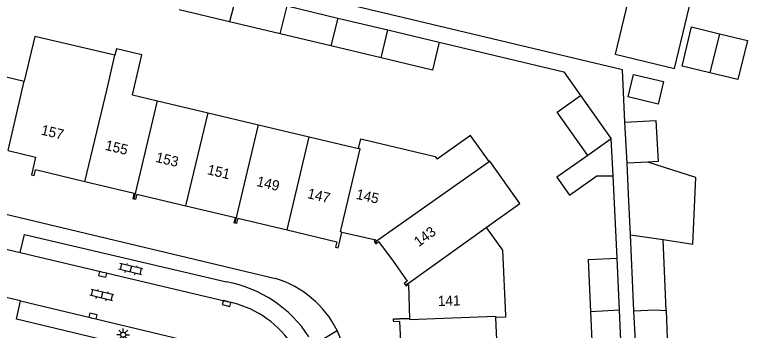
# Model space of a CAD drawing. Extents: x 124000 to 128010, y 398999 to 403000.
# Drawn here: x 127523.2 to 127595.1, y 399759.6 to 399790.6 of the extents above; entities that cross this region are included whole.
import ezdxf

# ---------------------------------------------------------------- set-up
doc = ezdxf.new("R2010")
doc.units = 0
for name, color, linetype in [('gg-afsc-erfafscheiding', 7, 'Continuous'), ('gg-anno-huisnummerreeks BGT', 7, 'Continuous'), ('gg-bbg-bijgebouw', 7, 'Continuous'), ('gg-bbg-gedigitaliseerde bebouwing', 7, 'Continuous'), ('gg-bbg-gedigitaliseerde bijgebouw', 7, 'Continuous'), ('gg-bbg-hoofdgebouw', 7, 'Continuous'), ('gg-bbg-luifel en loopbrug', 7, 'Continuous'), ('gg-bbg-tussenscheiding', 7, 'Continuous'), ('gg-knt-verharding', 7, 'Continuous'), ('gg-knt-verharding nz', 7, 'Continuous'), ('gt-grn-weggrens', 7, 'Continuous'), ('gt-symb-klinker verharding', 7, 'Continuous'), ('gt-symb-kolk', 7, 'Continuous'), ('gt-symb-lichtmast', 7, 'Continuous')]:
    doc.layers.add(name, color=color, linetype=linetype)

# ---------------------------------------------------------------- blocks, each defined once
blk = doc.blocks.new('gt0-KL1')
at = {"layer": 'gt-symb-klinker verharding'}
for p, q in [((-1.15, 0.3), (1.15, 0.3)), ((-1, -0.3), (-1, 0.3)), ((-0.5, 0.3), (-0.5, 0.45)), ((0, -0.3), (0, 0.3)), ((0.5, 0.3), (0.5, 0.45)), ((1, -0.3), (1, 0.3)), ((-1.15, -0.3), (1.15, -0.3)), ((-0.5, -0.45), (-0.5, -0.3)), ((0.5, -0.45), (0.5, -0.3))]:
    blk.add_line(p, q, dxfattribs=at)
blk = doc.blocks.new('gt0-KOLK')
at = {"layer": 'gt-symb-kolk'}
blk.add_lwpolyline([(0, 0), (0.375, 0), (0.375, 0.4), (-0.375, 0.4), (-0.375, 0), (0, 0)], dxfattribs=at)
blk = doc.blocks.new('gt0-LMAST')
at = {"layer": 'gt-symb-lichtmast'}
for p, q in [((-0.182, 0.173), (-0.447, 0.438)), ((-0.005, 0.246), (-0.005, 0.621)), ((0.172, 0.173), (0.437, 0.438)), ((-0.255, -0.004), (-0.63, -0.004)), ((-0.182, -0.181), (-0.447, -0.446)), ((-0.005, -0.254), (-0.005, -0.629)), ((0.437, -0.446), (0.172, -0.181)), ((0.245, -0.004), (0.62, -0.004))]:
    blk.add_line(p, q, dxfattribs=at)
blk.add_circle((-0.005, -0.004), 0.25, dxfattribs=at)

msp = doc.modelspace()

# ---------------------------------------------------------------- linework, layer by layer
at = {"layer": 'gg-afsc-erfafscheiding'}
msp.add_line((127582.347, 399766.687), (127581.947, 399774.757), dxfattribs=at)
for points in [[(127583.121, 399780.039), (127582.868, 399785.186), (127551.376, 399792.699)], [(127564.874, 399787.899), (127577.11, 399784.981), (127578.76, 399782.645)]]:
    msp.add_lwpolyline(points, dxfattribs=at)
at = {"layer": 'gg-bbg-bijgebouw'}
for p, q in [((127579.515, 399766.534), (127582.347, 399766.687)), ((127582.584, 399761.545), (127582.347, 399766.687)), ((127582.818, 399756.451), (127582.584, 399761.545))]:
    msp.add_line(p, q, dxfattribs=at)
at = {"layer": 'gg-bbg-gedigitaliseerde bebouwing'}
for p, q in [((127534.769, 399782.728), (127537.249, 399782.136)), ((127537.249, 399782.136), (127542.21, 399780.954)), ((127542.21, 399780.954), (127547.161, 399779.774)), ((127547.161, 399779.774), (127552.122, 399778.591)), ((127552.122, 399778.591), (127556.976, 399777.434)), ((127570.418, 399760.83), (127570.641, 399755.895))]:
    msp.add_line(p, q, dxfattribs=at)
for points in [[(127533.06, 399786.606), (127525.193, 399788.452), (127524.162, 399784.059)], [(127534.769, 399782.728), (127535.693, 399786.667), (127533.21, 399787.25), (127533.06, 399786.606)], [(127516.58, 399787.082), (127521.666, 399785.863), (127521.391, 399784.725), (127524.162, 399784.059)], [(127569.788, 399776.164), (127567.963, 399778.735), (127564.673, 399776.399)], [(127556.976, 399777.434), (127557.204, 399778.397), (127557.34, 399778.364)], [(127557.34, 399778.364), (127564.487, 399776.657), (127564.673, 399776.399)], [(127569.5, 399769.689), (127572.812, 399772.04), (127569.852, 399776.209), (127569.788, 399776.164)], [(127569.5, 399769.689), (127571.101, 399767.464), (127571.39, 399761.024)], [(127571.39, 399761.024), (127571.397, 399760.874), (127570.418, 399760.83)]]:
    msp.add_lwpolyline(points, dxfattribs=at)
at = {"layer": 'gg-bbg-gedigitaliseerde bijgebouw'}
for p, q in [((127544.314, 399789.905), (127539.353, 399791.088)), ((127549.967, 399791.454), (127554.927, 399790.271)), ((127554.927, 399790.271), (127559.855, 399789.096)), ((127549.276, 399788.722), (127544.314, 399789.905)), ((127589.643, 399789.39), (127592.386, 399788.734)), ((127554.237, 399787.539), (127549.276, 399788.722)), ((127559.855, 399789.096), (127564.874, 399787.899)), ((127592.386, 399788.734), (127591.464, 399784.877)), ((127559.182, 399786.36), (127554.237, 399787.539)), ((127578.76, 399782.645), (127581.767, 399778.389)), ((127583.319, 399776.004), (127583.121, 399780.039)), ((127581.767, 399778.389), (127579.465, 399776.763)), ((127583.467, 399772.975), (127583.319, 399776.004)), ((127583.65, 399768.969), (127583.467, 399772.975)), ((127583.86, 399764.517), (127583.65, 399768.969)), ((127587.154, 399761.53), (127586.875, 399768.493)), ((127579.515, 399766.534), (127579.751, 399761.413)), ((127584.003, 399761.5), (127583.86, 399764.517)), ((127579.751, 399761.413), (127579.986, 399756.321)), ((127584.145, 399758.487), (127584.003, 399761.5)), ((127587.154, 399761.53), (127587.378, 399755.956))]:
    msp.add_line(p, q, dxfattribs=at)
for points in [[(127590.084, 399794.065), (127584.253, 399795.461), (127582.161, 399786.709), (127587.99, 399785.315), (127590.084, 399794.065)], [(127591.464, 399784.877), (127588.72, 399785.533), (127589.643, 399789.39)], [(127564.874, 399787.899), (127564.221, 399785.158), (127559.182, 399786.36)], [(127583.942, 399784.726), (127586.901, 399784.02), (127586.375, 399781.816), (127583.417, 399782.522), (127583.942, 399784.726)], [(127579.465, 399776.763), (127576.459, 399781.017), (127578.76, 399782.645)], [(127583.121, 399780.039), (127586.157, 399780.194), (127586.365, 399776.155), (127585.36, 399776.105)], [(127586.875, 399768.493), (127589.785, 399768.039), (127590.083, 399774.603), (127585.36, 399776.105)]]:
    msp.add_lwpolyline(points, dxfattribs=at)
at = {"layer": 'gg-bbg-hoofdgebouw'}
for p, q in [((127530.098, 399774.189), (127525.265, 399775.343)), ((127534.962, 399773.028), (127530.098, 399774.189)), ((127535.203, 399772.97), (127540.019, 399771.821)), ((127540.019, 399771.821), (127544.882, 399770.66)), ((127545.118, 399770.604), (127549.981, 399769.443)), ((127549.981, 399769.443), (127554.833, 399768.285)), ((127555.108, 399768.219), (127555.315, 399769.231)), ((127561.967, 399760.717), (127560.98, 399760.724)), ((127560.993, 399760.453), (127561.226, 399755.446))]:
    msp.add_line(p, q, dxfattribs=at)
for points in [[(127522.573, 399777.236), (127525.279, 399776.592), (127524.991, 399775.408)], [(127524.991, 399775.408), (127524.863, 399774.872), (127525.124, 399774.807), (127525.265, 399775.343)], [(127534.952, 399772.477), (127534.837, 399772.506), (127534.962, 399773.028)], [(127535.203, 399772.97), (127535.066, 399772.448), (127534.952, 399772.477)], [(127544.877, 399770.11), (127544.758, 399770.141), (127544.882, 399770.66)], [(127545.118, 399770.604), (127544.996, 399770.08), (127544.877, 399770.11)], [(127555.315, 399769.231), (127558.68, 399768.461), (127558.507, 399768.335), (127558.617, 399768.162)], [(127554.833, 399768.285), (127554.71, 399767.76), (127554.846, 399767.728)], [(127554.846, 399767.728), (127554.983, 399767.696), (127555.108, 399768.219)], [(127558.617, 399768.162), (127558.67, 399768.078), (127558.927, 399768.301), (127560.357, 399766.373), (127561.738, 399764.398), (127561.451, 399764.191), (127561.552, 399764.063)], [(127561.552, 399764.063), (127561.643, 399763.947), (127561.869, 399764.076), (127561.967, 399760.717)], [(127560.412, 399760.563), (127560.406, 399760.697), (127560.98, 399760.724)], [(127560.993, 399760.453), (127560.418, 399760.429), (127560.412, 399760.563)]]:
    msp.add_lwpolyline(points, dxfattribs=at)
at = {"layer": 'gg-bbg-luifel en loopbrug'}
msp.add_line((127581.947, 399774.757), (127581.767, 399778.389), dxfattribs=at)
for points in [[(127592.386, 399788.734), (127595.13, 399788.078), (127594.208, 399784.22), (127591.464, 399784.877)], [(127579.465, 399776.763), (127576.428, 399774.618), (127577.67, 399772.859), (127580.352, 399774.753), (127581.947, 399774.757)]]:
    msp.add_lwpolyline(points, dxfattribs=at)
at = {"layer": 'gg-bbg-tussenscheiding'}
for p, q in [((127545.005, 399792.638), (127544.314, 399789.905)), ((127549.276, 399788.722), (127549.967, 399791.454)), ((127554.927, 399790.271), (127554.237, 399787.539)), ((127559.182, 399786.36), (127559.855, 399789.096)), ((127522.573, 399777.236), (127524.162, 399784.059)), ((127534.952, 399772.477), (127537.249, 399782.136)), ((127540.019, 399771.821), (127542.21, 399780.954)), ((127544.877, 399770.11), (127547.161, 399779.774)), ((127549.981, 399769.443), (127552.122, 399778.591)), ((127585.36, 399776.105), (127583.319, 399776.004)), ((127583.65, 399768.969), (127586.875, 399768.493)), ((127582.584, 399761.545), (127579.751, 399761.413))]:
    msp.add_line(p, q, dxfattribs=at)
for points in [[(127530.098, 399774.189), (127532.288, 399783.319), (127533.06, 399786.606)], [(127555.315, 399769.231), (127555.204, 399769.256), (127557.114, 399777.401), (127556.976, 399777.434)], [(127558.617, 399768.162), (127558.838, 399768.424), (127569.788, 399776.164)], [(127561.552, 399764.063), (127561.864, 399764.221), (127569.5, 399769.689)], [(127584.003, 399761.5), (127586.05, 399761.597), (127587.154, 399761.53)], [(127561.967, 399760.717), (127561.97, 399760.628), (127570.411, 399760.983), (127570.418, 399760.83)]]:
    msp.add_lwpolyline(points, dxfattribs=at)
at = {"layer": 'gg-knt-verharding'}
for p, q in [((127488.469, 399779.071), (127548.82, 399764.681)), ((127517.41, 399768.728), (127523.747, 399767.222)), ((127523.792, 399762.473), (127520.138, 399763.343))]:
    msp.add_line(p, q, dxfattribs=at)
for points in [[(127523.747, 399767.222), (127524.182, 399768.992), (127544.02, 399764.335)], [(127541.179, 399758.319), (127540.752, 399756.519), (127523.392, 399760.685), (127523.792, 399762.473)]]:
    msp.add_lwpolyline(points, dxfattribs=at)
for centre, radius, start, end in [((127541.819, 399752.262), 12.272, 33.05084, 79.6672), ((127545.922, 399755.123), 9.988, 26.47852, 73.13128), ((127545.921, 399755.123), 9.989, 2.38893, 26.47696)]:
    msp.add_arc(centre, radius, start, end, dxfattribs=at)
at = {"layer": 'gg-knt-verharding nz'}
for p, q in [((127523.747, 399767.222), (127544.509, 399762.3)), ((127523.792, 399762.473), (127541.179, 399758.319))]:
    msp.add_line(p, q, dxfattribs=at)
msp.add_arc((127542.227, 399752.677), 9.89, 32.2069, 76.65721, dxfattribs=at)
at = {"layer": 'gt-grn-weggrens'}
msp.add_line((127551.074, 399757.296), (127554.862, 399759.576), dxfattribs=at)

# ---------------------------------------------------------------- block references
at = {"layer": 'gt-symb-klinker verharding'}
for p, rotation in [((127534.608, 399765.601), 166.64465903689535), ((127531.772, 399763.04), 166.17220497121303)]:
    msp.add_blockref('gt0-KL1', p, dxfattribs=dict(at, rotation=rotation))
at = {"layer": 'gt-symb-kolk'}
for p, rotation in [((127531.895, 399765.274), 166.40843956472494), ((127544.068, 399762.42), 164.75492966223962), ((127530.866, 399760.784), -13.411071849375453)]:
    msp.add_blockref('gt0-KOLK', p, dxfattribs=dict(at, rotation=rotation))
at = {"layer": 'gt-symb-lichtmast'}
msp.add_blockref('gt0-LMAST', (127533.877, 399759.147), dxfattribs=at)

# ---------------------------------------------------------------- texts
at = {"layer": 'gg-anno-huisnummerreeks BGT'}
for s, rotation, p in [('157', 346.6, (127525.742, 399778.827)), ('155', 346.6, (127532.032, 399777.325)), ('153', 346.6, (127536.992, 399776.141)), ('151', 346.6, (127542.058, 399774.932)), ('149', 346.6, (127546.9, 399773.777)), ('147', 346.6, (127551.881, 399772.588)), ('145', 347.1, (127556.662, 399772.514)), ('143', 36.6, (127562.875, 399767.737)), ('141', 1.7, (127564.766, 399761.962))]:
    msp.add_text(s, height=1, rotation=rotation, dxfattribs=at).set_placement(p)

doc.saveas('drawing.dxf')
